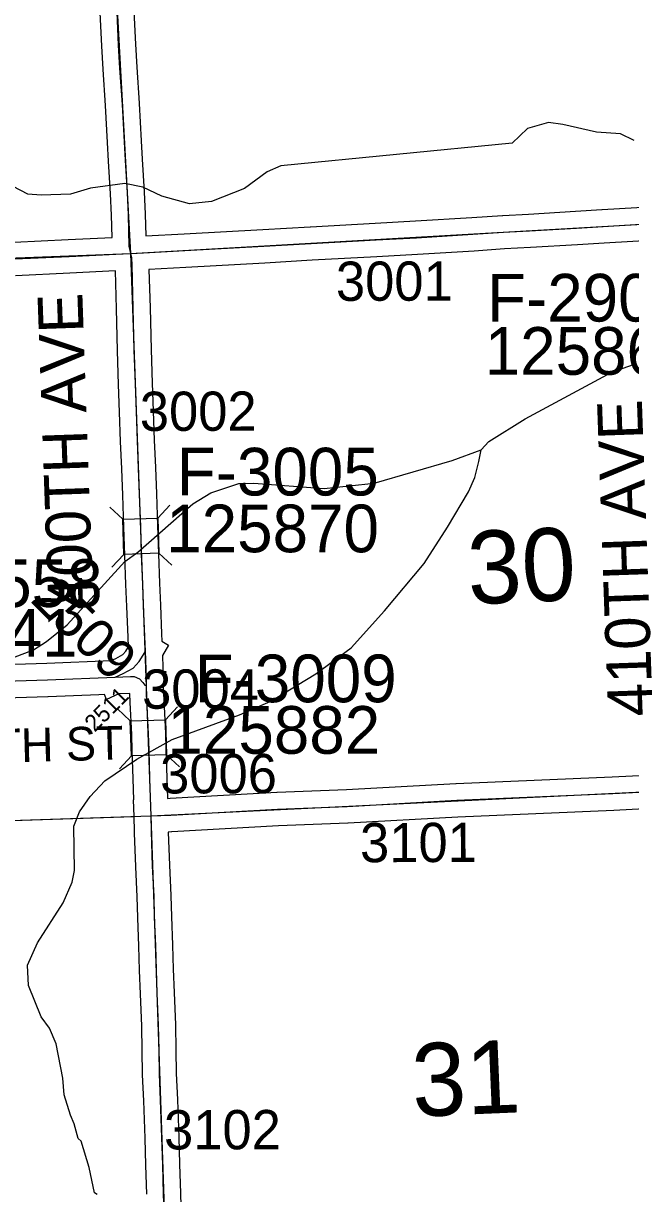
# Model space of a CAD drawing. Extents: x 128.7 to 185.5, y -21.4 to 12.6.
# Drawn here: x 163.729 to 164.812, y -0.346 to 1.74 of the extents above; entities that cross this region are included whole.
import ezdxf

# ---------------------------------------------------------------- set-up
doc = ezdxf.new("R2010")
doc.units = 0
for name, color, linetype in [('tdCoHydroRiver', 7, 'Continuous'), ('tdCoSecRdNmbr', 7, 'Continuous'), ('tdCoSecRdTxt', 7, 'Continuous'), ('tdCoSecRteBand', 7, 'Continuous'), ('tdCoSecRteCL', 7, 'Continuous'), ('tdCoSectLine', 7, 'Continuous'), ('tdCoSectLinePart', 7, 'Continuous'), ('tdCoSectNmbr', 7, 'Continuous'), ('tdCoStrucSec', 7, 'Continuous'), ('tdCoStrucSecCoName', 7, 'Continuous'), ('tdCoStrucSecFHWANum', 7, 'Continuous'), ('tdCoSurfAsphalt', 7, 'Continuous'), ('tdCoSurfGravel', 7, 'Continuous'), ('tdCoTwpBndryShd', 7, 'Continuous')]:
    doc.layers.add(name, color=color, linetype=linetype)

msp = doc.modelspace()

# ---------------------------------------------------------------- linework, layer by layer
at = {"layer": 'tdCoHydroRiver'}
for points in [[(164.8179, 1.5312), (164.7938, 1.5429), (164.7511, 1.5461), (164.6906, 1.5596), (164.6652, 1.5634), (164.6277, 1.5525), (164.6003, 1.5262), (164.1883, 1.4856), (164.1635, 1.4752), (164.1236, 1.4452), (164.0644, 1.4225), (164.0251, 1.4179), (163.9757, 1.4318), (163.9419, 1.4479), (163.9101, 1.4546), (163.8489, 1.446), (163.813, 1.4352), (163.761, 1.4333), (163.7372, 1.4355), (163.697, 1.4561)], [(163.8608, -0.3481), (163.856, -0.3451), (163.8464, -0.2997), (163.832, -0.2529), (163.8271, -0.2483), (163.8198, -0.2218), (163.8129, -0.2062), (163.8021, -0.1703), (163.7994, -0.1405), (163.7876, -0.0793), (163.7756, -0.0514), (163.7606, -0.0314), (163.738, 0.0245), (163.7366, 0.0608), (163.7541, 0.1009), (163.8003, 0.1721), (163.8163, 0.209), (163.8203, 0.2296), (163.8189, 0.3085), (163.829, 0.3341), (163.8485, 0.3617), (163.8743, 0.3895), (163.9312, 0.4279), (163.9946, 0.4635), (164.1145, 0.5074), (164.1704, 0.5316), (164.2506, 0.5804), (164.3136, 0.6269), (164.3727, 0.6923), (164.4437, 0.777), (164.4855, 0.8417), (164.5226, 0.9046), (164.5342, 0.9303), (164.5411, 0.959), (164.545, 0.9796), (164.5587, 0.9944), (164.6235, 1.0347), (164.7782, 1.1178), (164.8171, 1.1319)], [(163.7114, 0.6091), (163.7471, 0.6231), (163.7703, 0.6381), (163.807, 0.6679), (163.9101, 0.7807), (163.9332, 0.7973), (164.031, 0.8831), (164.0634, 0.9032), (164.1133, 0.9193), (164.1401, 0.9203), (164.2651, 0.9108), (164.3547, 0.9204), (164.4937, 0.9604), (164.545, 0.9796)]]:
    msp.add_lwpolyline(points, dxfattribs=at)
at = {"layer": 'tdCoSecRteBand'}
for points in [[(163.7125, 1.3497), (163.8091, 1.3544), (163.8091, 1.3544), (163.8091, 1.3544), (163.8874, 1.3582), (163.8863, 1.3977), (163.8846, 1.4362), (163.8811, 1.494), (163.8811, 1.4941), (163.8811, 1.4942), (163.8793, 1.5273), (163.8793, 1.5273), (163.8793, 1.5273), (163.8758, 1.5935), (163.8715, 1.6578), (163.8715, 1.6579), (163.8714, 1.658), (163.869, 1.6994), (163.869, 1.6996), (163.869, 1.6998), (163.8663, 1.7586)], [(163.9262, 1.7615), (163.9289, 1.7027), (163.9313, 1.6616), (163.9356, 1.5973), (163.9357, 1.5971), (163.9357, 1.5969), (163.9392, 1.5305), (163.941, 1.4975), (163.9445, 1.4396), (163.9445, 1.4394), (163.9445, 1.4392), (163.9463, 1.4002), (163.9463, 1.3999), (163.9463, 1.3996), (163.9474, 1.361)], [(163.9474, 1.361), (164.0155, 1.3647), (164.1563, 1.3724), (164.2406, 1.3774), (164.2407, 1.3774), (164.2408, 1.3774), (164.3563, 1.3836), (164.4283, 1.3876), (164.5288, 1.3939), (164.5831, 1.3976), (164.5833, 1.3976), (164.5836, 1.3976), (164.6298, 1.4), (164.7134, 1.4048), (164.7606, 1.4079), (164.7607, 1.4079), (164.7608, 1.4079), (164.8539, 1.4132)], [(164.8567, 1.3533), (164.7644, 1.348), (164.7172, 1.345), (164.7171, 1.345), (164.717, 1.345), (164.6332, 1.3401), (164.6331, 1.3401), (164.633, 1.3401), (164.5869, 1.3377), (164.5328, 1.334), (164.5327, 1.334), (164.5326, 1.334), (164.4319, 1.3277), (164.4318, 1.3277), (164.4317, 1.3277), (164.3595, 1.3237), (164.3595, 1.3237), (164.3595, 1.3237), (164.2441, 1.3175), (164.1598, 1.3125), (164.1597, 1.3125), (164.1597, 1.3125), (164.0187, 1.3048), (164.0187, 1.3048), (164.0187, 1.3048), (163.953, 1.3012), (163.955, 1.2329), (163.955, 1.2328), (163.955, 1.2328), (163.9568, 1.1582), (163.9589, 1.0983), (163.9608, 1.0489), (163.9608, 1.0488), (163.9608, 1.0487), (163.9625, 0.9968), (163.9645, 0.9483), (163.9645, 0.9482), (163.9645, 0.9482), (163.9664, 0.9011), (163.9664, 0.901), (163.9664, 0.9009), (163.9683, 0.8439), (163.9683, 0.8439), (163.97, 0.7939), (163.9718, 0.742), (163.9734, 0.7026), (163.9756, 0.6517), (163.9756, 0.6517), (163.9761, 0.6383), (163.9877, 0.6315), (163.977, 0.613), (163.9778, 0.5917), (163.9778, 0.5905), (163.9778, 0.5905), (163.9779, 0.5887), (163.9779, 0.5887), (163.9779, 0.5886), (163.978, 0.5854), (163.983, 0.5846), (163.9786, 0.5577), (163.9789, 0.5453), (163.9823, 0.4747), (163.9823, 0.4745), (163.9823, 0.4743), (163.9832, 0.4453), (163.9832, 0.4453), (163.9832, 0.4452), (163.9847, 0.3948), (163.9859, 0.3582)], [(163.6375, 0.5954), (163.771, 0.5993), (163.8854, 0.604), (163.8939, 0.6078), (163.9063, 0.6145), (163.9117, 0.6205), (163.9164, 0.6282), (163.9158, 0.6456), (163.9135, 0.7001), (163.9135, 0.7001), (163.9135, 0.7002), (163.9119, 0.7396), (163.9119, 0.7396), (163.9119, 0.7397), (163.91, 0.7918), (163.91, 0.7918), (163.91, 0.7918), (163.9083, 0.8419), (163.9064, 0.8988), (163.9046, 0.9458), (163.9025, 0.9944), (163.9025, 0.9946), (163.9025, 0.9947), (163.9008, 1.0467), (163.899, 1.0961), (163.899, 1.0961), (163.899, 1.0961), (163.8968, 1.1563), (163.8968, 1.1564), (163.8968, 1.1566), (163.895, 1.2312), (163.8931, 1.2984), (163.812, 1.2945), (163.7154, 1.2898)], [(163.949, -0.3476), (163.9475, -0.2958), (163.9461, -0.2474), (163.9437, -0.1811), (163.9418, -0.1343), (163.9418, -0.1339), (163.9418, -0.1335), (163.9412, -0.0911), (163.9402, -0.0479), (163.9379, 0.0096), (163.9378, 0.0097), (163.9378, 0.0098), (163.9364, 0.0516), (163.9364, 0.0517), (163.9364, 0.0518), (163.9352, 0.0946), (163.9331, 0.1454), (163.9331, 0.1456), (163.9331, 0.1459), (163.9321, 0.1828), (163.9296, 0.2363), (163.9296, 0.2365), (163.9296, 0.2366), (163.9274, 0.2964), (163.9273, 0.2964), (163.9273, 0.2988), (163.9273, 0.2988), (163.9273, 0.299), (163.9267, 0.3262), (163.9256, 0.3558), (163.926, 0.3559), (163.9248, 0.3929), (163.9248, 0.3929), (163.9248, 0.393), (163.9233, 0.4434), (163.9223, 0.4721), (163.9196, 0.529), (163.9193, 0.529), (163.9189, 0.5453), (163.8996, 0.5445), (163.8775, 0.5346), (163.8735, 0.5435), (163.8637, 0.5431), (163.8637, 0.5431), (163.7733, 0.5394), (163.7731, 0.5393), (163.773, 0.5393), (163.6394, 0.5354)], [(163.9859, 0.3582), (163.9909, 0.3584), (164.1807, 0.3692), (164.181, 0.3692), (164.1813, 0.3692), (164.3051, 0.3739), (164.5004, 0.3847), (164.5005, 0.3847), (164.5007, 0.3848), (164.7788, 0.3968), (164.8995, 0.4029)], [(164.9025, 0.343), (164.7817, 0.3369), (164.7816, 0.3369), (164.7815, 0.3369), (164.5035, 0.3248), (164.3081, 0.314), (164.3079, 0.314), (164.3076, 0.314), (164.1838, 0.3093), (163.994, 0.2984), (163.9937, 0.2984), (163.9934, 0.2984), (163.9873, 0.2982), (163.9896, 0.239), (163.992, 0.1853), (163.9921, 0.185), (163.9921, 0.1847), (163.9931, 0.1477), (163.9951, 0.0968), (163.9951, 0.0966), (163.9951, 0.0965), (163.9964, 0.0536), (163.9978, 0.012), (164.0001, -0.0457), (164.0001, -0.046), (164.0001, -0.0462), (164.0012, -0.0898), (164.0012, -0.0899), (164.0012, -0.09), (164.0018, -0.1323), (164.0037, -0.1788), (164.0037, -0.1789), (164.0037, -0.1789), (164.006, -0.2454), (164.006, -0.2454), (164.006, -0.2455), (164.0075, -0.294), (164.0075, -0.294), (164.0075, -0.2941), (164.009, -0.3458), (164.0106, -0.3926)]]:
    msp.add_lwpolyline(points, dxfattribs=at)
at = {"layer": 'tdCoSecRteCL'}
for points in [[(163.9206, 1.3297), (163.9178, 1.3426), (163.9163, 1.3988), (163.9145, 1.4378), (163.911, 1.4958), (163.9093, 1.5289), (163.9057, 1.5953), (163.9014, 1.6598), (163.899, 1.7012), (163.8963, 1.7601), (163.8941, 1.7997), (163.891, 1.8496), (163.8888, 1.8951), (163.8873, 1.9405), (163.8837, 1.9952), (163.882, 2.0134), (163.8807, 2.0368), (163.8782, 2.0899), (163.8745, 2.1517), (163.8722, 2.201), (163.8688, 2.2479), (163.8674, 2.284), (163.8659, 2.3305)], [(163.9206, 1.3297), (163.9434, 1.3308), (164.0171, 1.3347), (164.158, 1.3425), (164.2424, 1.3475), (164.3579, 1.3537), (164.43, 1.3577), (164.5307, 1.364), (164.5851, 1.3676), (164.6315, 1.3701), (164.7152, 1.3749), (164.7625, 1.3779), (164.8587, 1.3834), (164.8857, 1.385)], [(162.9169, 1.2918), (162.9436, 1.2926), (163.0177, 1.295), (163.0997, 1.2974), (163.1373, 1.2988), (163.2665, 1.3027), (163.3337, 1.3049), (163.3786, 1.3068), (163.4959, 1.311), (163.5766, 1.3138), (163.6548, 1.317), (163.7139, 1.3198), (163.8105, 1.3245), (163.8937, 1.3285), (163.9206, 1.3297)], [(163.9467, 0.6206), (163.9458, 0.6468), (163.9435, 0.7014), (163.9419, 0.7408), (163.94, 0.7928), (163.9383, 0.8429), (163.9364, 0.8999), (163.9345, 0.947), (163.9325, 0.9957), (163.9308, 1.0477), (163.9289, 1.0972), (163.9268, 1.1573), (163.925, 1.232), (163.9228, 1.3085), (163.9223, 1.3219), (163.9206, 1.3297)], [(163.8925, 0.5743), (163.9072, 0.5809), (163.925, 0.5905), (163.9358, 0.6024), (163.9427, 0.6137), (163.9467, 0.6206)], [(163.9486, 0.5597), (163.9479, 0.5878), (163.9467, 0.6206)], [(163.111, 0.4679), (163.1129, 0.4695), (163.12, 0.4729), (163.1358, 0.4769), (163.288, 0.4986), (163.3246, 0.5038), (163.3632, 0.5094), (163.3948, 0.5134), (163.4392, 0.519), (163.4611, 0.523), (163.4791, 0.5269), (163.4909, 0.5306), (163.5075, 0.5388), (163.5371, 0.5545), (163.5504, 0.5597), (163.5602, 0.5622), (163.5726, 0.5632), (163.6384, 0.5654), (163.7721, 0.5693), (163.8925, 0.5743)], [(163.8925, 0.5743), (163.8927, 0.5743), (163.9203, 0.5755), (163.9264, 0.5755), (163.9361, 0.5711), (163.9422, 0.5646), (163.9457, 0.5602), (163.9486, 0.5597)], [(163.9567, 0.327), (163.9564, 0.3432), (163.9547, 0.3939), (163.9533, 0.4443), (163.9523, 0.4733), (163.9489, 0.5443), (163.9486, 0.5597)], [(163.9567, 0.327), (163.9923, 0.3284), (164.1824, 0.3392), (164.3065, 0.3439), (164.502, 0.3548), (164.7802, 0.3669), (164.9309, 0.3745)], [(163.9906, -0.6705), (163.9901, -0.6541), (163.9882, -0.607), (163.9864, -0.5401), (163.985, -0.4903), (163.9821, -0.4384), (163.9806, -0.3937), (163.979, -0.3468), (163.9775, -0.2949), (163.976, -0.2464), (163.9737, -0.18), (163.9718, -0.1331), (163.9712, -0.0905), (163.9701, -0.0469), (163.9678, 0.0108), (163.9664, 0.0526), (163.9652, 0.0956), (163.9631, 0.1467), (163.9621, 0.1839), (163.9596, 0.2377), (163.9573, 0.2996), (163.9567, 0.327)]]:
    msp.add_lwpolyline(points, dxfattribs=at)
at = {"layer": 'tdCoSectLine'}
for points in [[(163.8656, 2.3305), (163.9202, 1.3297)], [(163.9202, 1.3297), (164.8853, 1.385)], [(162.9166, 1.2918), (163.9202, 1.3297)], [(163.9202, 1.3297), (163.9564, 0.327)], [(163.9564, 0.327), (164.9306, 0.3745)], [(162.9539, 0.2938), (163.9564, 0.327)], [(163.9564, 0.327), (163.9902, -0.6705)]]:
    msp.add_lwpolyline(points, dxfattribs=at)
at = {"layer": 'tdCoSectLinePart'}
msp.add_lwpolyline([(162.9838, 0.2948), (163.9261, 0.326)], dxfattribs=at)
at = {"layer": 'tdCoStrucSec'}
for p, q in [((163.9062, 0.8557), (163.8833, 0.8771)), ((163.9688, 0.8578), (163.9901, 0.8807)), ((163.9083, 0.7931), (163.8869, 0.7703)), ((163.9708, 0.7952), (163.9937, 0.7739)), ((163.9198, 0.4965), (163.897, 0.5178)), ((163.9824, 0.4985), (164.0038, 0.5214)), ((163.9219, 0.4339), (163.9005, 0.411)), ((163.9845, 0.436), (164.0073, 0.4146))]:
    msp.add_line(p, q, dxfattribs=at)
for points in [[(163.9083, 0.7931), (163.9062, 0.8557), (163.9688, 0.8578), (163.9708, 0.7952)], [(163.9219, 0.4339), (163.9198, 0.4965), (163.9824, 0.4985), (163.9845, 0.436)]]:
    msp.add_lwpolyline(points, close=True, dxfattribs=at)
at = {"layer": 'tdCoSurfAsphalt'}
for points in [[(163.9206, 1.3297), (163.9178, 1.3426), (163.9163, 1.3988), (163.9145, 1.4378), (163.911, 1.4958), (163.9093, 1.5289), (163.9057, 1.5953), (163.9014, 1.6598), (163.899, 1.7012), (163.8963, 1.7601)], [(163.9206, 1.3297), (163.9434, 1.3308), (164.0171, 1.3347), (164.158, 1.3425), (164.2424, 1.3475), (164.3579, 1.3537), (164.43, 1.3577), (164.5307, 1.364), (164.5851, 1.3676), (164.6315, 1.3701), (164.7152, 1.3749), (164.7625, 1.3779), (164.8587, 1.3834)], [(163.7139, 1.3198), (163.8105, 1.3245), (163.8937, 1.3285), (163.9206, 1.3297)]]:
    msp.add_lwpolyline(points, dxfattribs=at)
at = {"layer": 'tdCoSurfGravel'}
for points in [[(163.979, -0.3468), (163.9775, -0.2949), (163.976, -0.2464), (163.9737, -0.18), (163.9718, -0.1331), (163.9712, -0.0905), (163.9701, -0.0469), (163.9678, 0.0108), (163.9664, 0.0526), (163.9652, 0.0956), (163.9631, 0.1467), (163.9621, 0.1839), (163.9596, 0.2377), (163.9573, 0.2996), (163.9567, 0.327), (163.9564, 0.3432), (163.9547, 0.3939), (163.9533, 0.4443), (163.9523, 0.4733), (163.9489, 0.5443), (163.9486, 0.5597), (163.9479, 0.5878), (163.9467, 0.6206), (163.9458, 0.6468), (163.9435, 0.7014), (163.9419, 0.7408), (163.94, 0.7928), (163.9383, 0.8429), (163.9364, 0.8999), (163.9345, 0.947), (163.9325, 0.9957), (163.9308, 1.0477), (163.9289, 1.0972), (163.9268, 1.1573), (163.925, 1.232), (163.9228, 1.3085), (163.9223, 1.3219), (163.9206, 1.3297)], [(163.8925, 0.5743), (163.9072, 0.5809), (163.925, 0.5905), (163.9358, 0.6024), (163.9427, 0.6137), (163.9467, 0.6206)], [(163.3246, 0.5038), (163.3632, 0.5094), (163.3948, 0.5134), (163.4392, 0.519), (163.4611, 0.523), (163.4791, 0.5269), (163.4909, 0.5306), (163.5075, 0.5388), (163.5371, 0.5545), (163.5504, 0.5597), (163.5602, 0.5622), (163.5726, 0.5632), (163.6384, 0.5654), (163.7721, 0.5693), (163.8925, 0.5743)], [(163.8925, 0.5743), (163.8927, 0.5743), (163.9203, 0.5755), (163.9264, 0.5755), (163.9361, 0.5711), (163.9422, 0.5646), (163.9457, 0.5602), (163.9486, 0.5597)], [(163.9567, 0.327), (163.9923, 0.3284), (164.1824, 0.3392), (164.3065, 0.3439), (164.502, 0.3548), (164.7802, 0.3669), (164.9309, 0.3745)]]:
    msp.add_lwpolyline(points, dxfattribs=at)
at = {"layer": 'tdCoTwpBndryShd'}
msp.add_lwpolyline([(163.7394, 5.3616), (163.7858, 4.3407), (163.8315, 3.3357), (163.8656, 2.3305), (163.9202, 1.3297), (163.9564, 0.327), (163.9902, -0.6705), (164.0221, -1.668), (164.0518, -2.6646), (164.0817, -3.662), (164.1165, -4.6621), (164.1488, -5.6606), (164.1891, -6.6619), (164.2242, -7.6615), (164.2596, -8.6641), (163.247, -8.6922), (162.2462, -8.7266)], dxfattribs=at)

# ---------------------------------------------------------------- texts
at = {"layer": 'tdCoSecRdNmbr'}
for s, height, rotation, p in [('3001', 0.07, 0.124, (164.2864, 1.2451)), ('3002', 0.07, 0.1237, (163.9368, 1.0132)), ('2509', 0.07, 315.1233, (163.7399, 0.7104)), ('3004', 0.07, 0.1237, (163.9409, 0.518)), ('2511', 0.03, 45.1235, (163.8564, 0.4752)), ('3006', 0.07, 0.1237, (163.973, 0.367)), ('3101', 0.07, 0.124, (164.3294, 0.2444)), ('3102', 0.07, 0.1237, (163.98, -0.2676))]:
    msp.add_text(s, height=height, rotation=rotation, dxfattribs=at).set_placement(p)
at = {"layer": 'tdCoSecRdTxt'}
for s, height, rotation, p in [('400TH AVE', 0.08, 92, (163.8539, 0.6956)), ('410TH AVE', 0.08, 92, (164.8514, 0.5055)), ('148TH ST', 0.06, 1.4719, (163.5428, 0.4183))]:
    msp.add_text(s, height=height, rotation=rotation, dxfattribs=at).set_placement(p)
at = {"layer": 'tdCoSectNmbr'}
for s, rotation, p in [('30', 2.4125, (164.5232, 0.704)), ('31', 2.4124, (164.4241, -0.2094))]:
    msp.add_text(s, height=0.13, rotation=rotation, dxfattribs=at).set_placement(p)
at = {"layer": 'tdCoStrucSecCoName'}
for s, p in [('F-2902', (164.5558, 1.2083)), ('F-3005', (164.0026, 0.8982)), ('E-2558', (163.5038, 0.6994)), ('F-3009', (164.0345, 0.5296))]:
    msp.add_text(s, height=0.085, dxfattribs=at).set_placement(p)
at = {"layer": 'tdCoStrucSecFHWANum'}
for s, p in [('125862', (164.5516, 1.1134)), ('125870', (163.9838, 0.797)), ('125541', (163.4464, 0.6107)), ('125882', (163.986, 0.4378))]:
    msp.add_text(s, height=0.085, dxfattribs=at).set_placement(p)

doc.saveas('drawing.dxf')
